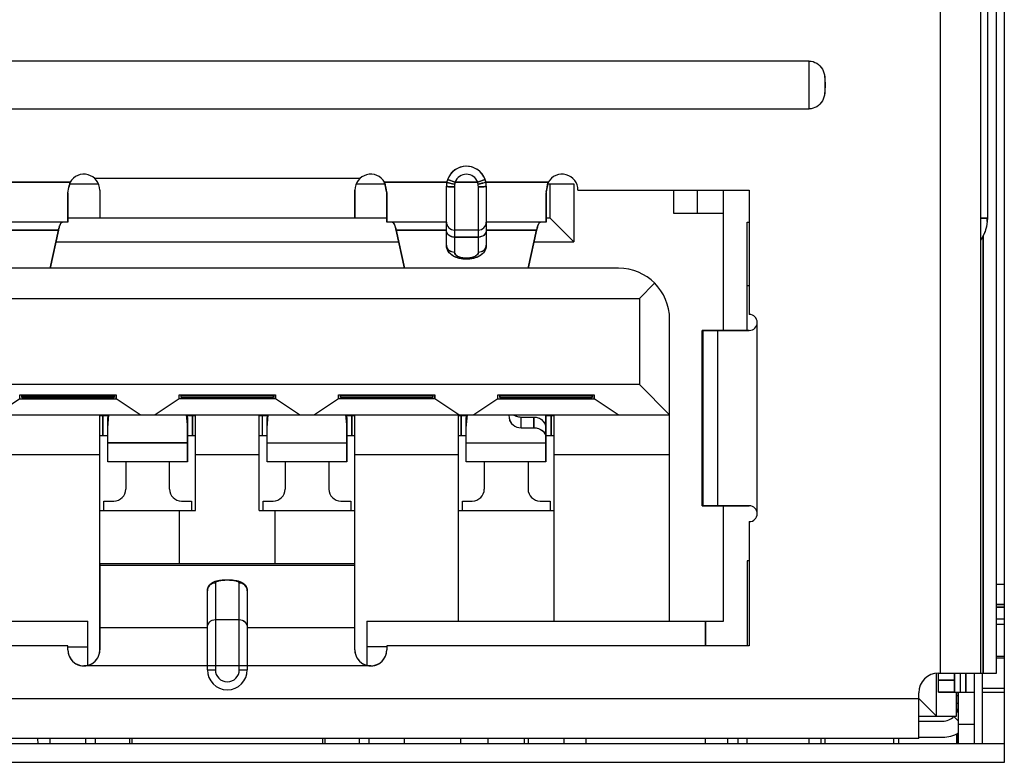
# Model space of a CAD drawing. Header units: millimetres. Extents: x 0 to 1750, y -1720 to 477.
# Tile 286 of 317: x 640.66 to 653.02, y -69.49 to -60.17. Entities that reach past the tile are written whole.
import ezdxf

# ---------------------------------------------------------------- set-up
doc = ezdxf.new("R2010")
doc.units = ezdxf.units.MM
doc.header["$LTSCALE"] = 92.51
for name, color, linetype in [('101304314_14DXF_CONTINUOUS_LINE', 7, 'CONTINUOUS'), ('101304314_DXF_CONTINUOUS_LINE', 7, 'CONTINUOUS'), ('101304998_DXF_CONTINUOUS_LINE', 7, 'CONTINUOUS'), ('_101304998_1DXF_CONTINUOUS_LINE', 7, 'CONTINUOUS'), ('DE-11-072043DXF_CONTINUOUS_LINE', 7, 'CONTINUOUS'), ('DE-13-001875DXF_CONTINUOUS_LINE', 7, 'CONTINUOUS'), ('DE-19-009523DXF_CONTINUOUS_LINE', 7, 'CONTINUOUS'), ('DFN_10P_20_9DXF_CONTINUOUS_LINE', 7, 'CONTINUOUS'), ('L_CMNF_1P25XDXF_CONTINUOUS_LINE', 7, 'CONTINUOUS'), ('MANIFOLD_SOLDXF_CONTINUOUS_LINE', 7, 'CONTINUOUS'), ('RES0402_M_1_DXF_CONTINUOUS_LINE', 7, 'CONTINUOUS'), ('SC_88_M_1_1_DXF_CONTINUOUS_LINE', 7, 'CONTINUOUS'), ('SOT_23_132_MDXF_CONTINUOUS_LINE', 7, 'CONTINUOUS'), ('XTAL_4P_3P2XDXF_CONTINUOUS_LINE', 7, 'CONTINUOUS')]:
    doc.layers.add(name, color=color, linetype=linetype)

msp = doc.modelspace()

# ---------------------------------------------------------------- linework, layer by layer
at = {"layer": '101304314_14DXF_CONTINUOUS_LINE'}
for p, q in [((652.916, -67.505), (653.016, -67.505)), ((653.016, -67.537), (652.916, -67.537)), ((652.916, -67.685), (653.016, -67.685)), ((653.016, -67.755), (652.916, -67.755)), ((652.916, -68.155), (653.016, -68.155)), ((653.016, -68.177), (652.916, -68.177))]:
    msp.add_line(p, q, dxfattribs=at)
at = {"layer": '101304314_DXF_CONTINUOUS_LINE'}
for p, q in [((653.016, -67.505), (652.916, -67.505)), ((652.916, -67.537), (653.016, -67.537)), ((652.916, -67.685), (653.016, -67.685)), ((653.016, -67.755), (652.916, -67.755)), ((652.916, -68.155), (653.016, -68.155)), ((653.016, -68.177), (652.916, -68.177))]:
    msp.add_line(p, q, dxfattribs=at)
at = {"layer": '101304998_DXF_CONTINUOUS_LINE'}
for p, q in [((652.216, -68.365), (652.216, -39.129)), ((652.716, -39.165), (652.716, -68.365)), ((652.916, -68.365), (652.916, -39.165)), ((652.803, -59.655), (652.803, -62.655)), ((650.566, -60.685), (635.966, -60.685)), ((650.566, -61.285), (650.566, -60.685)), ((635.966, -61.285), (650.566, -61.285)), ((640.511, -62.205), (641.292, -62.205)), ((641.292, -62.225), (641.649, -62.225)), ((641.598, -62.155), (644.933, -62.155)), ((644.883, -62.225), (645.239, -62.225)), ((645.239, -62.205), (646.021, -62.205)), ((645.24, -62.213), (645.239, -62.205)), ((646.016, -62.996), (646.016, -62.255)), ((646.124, -62.205), (646.03, -62.172)), ((646.116, -62.265), (646.116, -63.082)), ((646.124, -62.205), (646.407, -62.205)), ((646.501, -62.172), (646.407, -62.205)), ((646.416, -63.082), (646.416, -62.265)), ((646.511, -62.205), (647.292, -62.205)), ((646.516, -62.255), (646.516, -62.705)), ((647.292, -62.225), (647.616, -62.225)), ((647.316, -62.655), (647.316, -62.225)), ((647.616, -62.225), (647.616, -62.955)), ((641.266, -62.337), (641.266, -62.705)), ((641.666, -62.305), (641.666, -62.655)), ((644.866, -62.305), (644.866, -62.655)), ((645.266, -62.705), (645.266, -62.337)), ((647.268, -62.326), (647.266, -62.337)), ((647.266, -62.337), (647.266, -62.705)), ((647.666, -62.305), (649.816, -62.305)), ((648.866, -62.305), (648.866, -62.595)), ((649.166, -62.595), (649.166, -62.305)), ((649.491, -64.065), (649.491, -62.305)), ((649.816, -62.305), (649.816, -63.865)), ((648.866, -62.595), (649.491, -62.595)), ((641.266, -62.705), (640.516, -62.705)), ((641.17, -62.736), (641.173, -62.728)), ((641.666, -62.655), (641.266, -62.655)), ((644.866, -62.655), (641.666, -62.655)), ((645.266, -62.655), (644.866, -62.655)), ((646.016, -62.705), (645.266, -62.705)), ((645.358, -62.728), (645.362, -62.736)), ((647.266, -62.705), (646.516, -62.705)), ((646.516, -62.71), (646.516, -62.996)), ((647.17, -62.736), (647.173, -62.728)), ((647.316, -62.655), (647.266, -62.655)), ((647.616, -62.955), (647.316, -62.655)), ((649.791, -64.065), (649.791, -62.705)), ((649.791, -62.705), (649.816, -62.705)), ((652.716, -62.655), (652.803, -62.655)), ((640.516, -62.809), (641.146, -62.809)), ((641.043, -63.285), (641.146, -62.809)), ((645.385, -62.809), (645.488, -63.285)), ((645.385, -62.809), (646.016, -62.809)), ((646.416, -62.805), (646.116, -62.805)), ((646.516, -62.809), (647.146, -62.809)), ((647.043, -63.285), (647.146, -62.809)), ((652.749, -68.365), (652.749, -62.879)), ((641.114, -62.955), (645.417, -62.955)), ((646.116, -62.895), (646.416, -62.895)), ((647.114, -62.955), (647.616, -62.955)), ((648.176, -63.285), (638.356, -63.285)), ((648.436, -63.665), (648.628, -63.473)), ((649.816, -63.505), (649.791, -63.505)), ((638.096, -63.665), (648.436, -63.665)), ((648.436, -63.665), (648.436, -64.745)), ((648.816, -67.715), (648.816, -63.925)), ((649.911, -63.996), (649.911, -66.334)), ((649.224, -66.265), (649.224, -64.065)), ((649.224, -64.065), (649.816, -64.065)), ((649.234, -64.065), (649.234, -66.265)), ((649.42, -66.265), (649.42, -64.065)), ((648.436, -64.745), (638.096, -64.745)), ((648.436, -64.745), (648.816, -65.125)), ((640.661, -64.925), (640.661, -64.875)), ((640.661, -64.875), (641.871, -64.875)), ((640.661, -64.925), (641.871, -64.925)), ((640.686, -64.905), (640.686, -64.875)), ((640.686, -64.905), (641.846, -64.905)), ((641.839, -64.889), (640.693, -64.889)), ((641.846, -64.875), (641.846, -64.905)), ((641.871, -64.925), (641.871, -64.875)), ((642.171, -65.125), (641.871, -64.925)), ((642.661, -64.925), (642.361, -65.125)), ((642.661, -64.925), (642.661, -64.875)), ((642.661, -64.875), (643.871, -64.875)), ((643.871, -64.925), (642.661, -64.925)), ((642.686, -64.905), (642.686, -64.875)), ((642.686, -64.905), (643.846, -64.905)), ((643.839, -64.889), (642.693, -64.889)), ((643.846, -64.875), (643.846, -64.905)), ((643.871, -64.925), (643.871, -64.875)), ((644.171, -65.125), (643.871, -64.925)), ((644.661, -64.925), (644.361, -65.125)), ((644.661, -64.925), (644.661, -64.875)), ((644.661, -64.875), (645.871, -64.875)), ((645.871, -64.925), (644.661, -64.925)), ((644.686, -64.905), (644.686, -64.875)), ((644.686, -64.905), (645.846, -64.905)), ((645.839, -64.889), (644.693, -64.889)), ((645.846, -64.875), (645.846, -64.905)), ((645.871, -64.925), (645.871, -64.875)), ((646.171, -65.125), (645.871, -64.925)), ((646.661, -64.925), (646.361, -65.125)), ((646.661, -64.925), (646.661, -64.875)), ((646.661, -64.875), (647.871, -64.875)), ((646.661, -64.925), (647.871, -64.925)), ((646.686, -64.905), (646.686, -64.875)), ((646.686, -64.905), (647.846, -64.905)), ((647.839, -64.889), (646.693, -64.889)), ((647.846, -64.875), (647.846, -64.905)), ((647.871, -64.925), (647.871, -64.875)), ((648.171, -65.125), (647.871, -64.925)), ((637.716, -65.125), (648.816, -65.125)), ((641.666, -66.989), (641.666, -65.125)), ((641.702, -65.135), (641.666, -65.135)), ((641.702, -65.135), (641.702, -65.385)), ((641.764, -65.135), (641.702, -65.135)), ((641.768, -65.125), (641.765, -65.159)), ((641.765, -65.289), (641.78, -65.125)), ((641.765, -65.715), (641.765, -65.159)), ((642.75, -65.125), (642.765, -65.289)), ((642.765, -65.159), (642.762, -65.125)), ((642.828, -65.135), (642.765, -65.135)), ((642.765, -65.159), (642.765, -65.715)), ((642.828, -65.385), (642.828, -65.135)), ((642.866, -65.135), (642.828, -65.135)), ((642.866, -66.325), (642.866, -65.125)), ((643.666, -66.325), (643.666, -65.125)), ((643.702, -65.135), (643.666, -65.135)), ((643.702, -65.135), (643.702, -65.385)), ((643.764, -65.135), (643.702, -65.135)), ((643.768, -65.125), (643.765, -65.159)), ((643.765, -65.289), (643.78, -65.125)), ((643.765, -65.715), (643.765, -65.159)), ((644.75, -65.125), (644.765, -65.289)), ((644.765, -65.159), (644.762, -65.125)), ((644.828, -65.135), (644.765, -65.135)), ((644.765, -65.159), (644.765, -65.715)), ((644.828, -65.385), (644.828, -65.135)), ((644.866, -65.135), (644.828, -65.135)), ((644.866, -66.989), (644.866, -65.125)), ((646.166, -67.715), (646.166, -65.125)), ((646.201, -65.135), (646.171, -65.135)), ((646.201, -65.135), (646.201, -65.385)), ((646.264, -65.135), (646.201, -65.135)), ((646.267, -65.125), (646.264, -65.156)), ((646.264, -65.286), (646.279, -65.125)), ((646.264, -65.715), (646.264, -65.156)), ((646.8, -65.125), (646.804, -65.167)), ((646.953, -65.286), (646.953, -65.156)), ((647.114, -65.156), (646.953, -65.156)), ((647.114, -65.286), (647.114, -65.156)), ((647.264, -65.123), (647.264, -65.715)), ((647.328, -65.135), (647.265, -65.135)), ((647.328, -65.385), (647.328, -65.135)), ((647.366, -65.135), (647.328, -65.135)), ((647.366, -67.715), (647.366, -65.125)), ((646.953, -65.286), (647.114, -65.286)), ((641.666, -65.385), (641.765, -65.385)), ((641.765, -65.474), (642.765, -65.474)), ((642.766, -65.385), (642.866, -65.385)), ((643.666, -65.385), (643.765, -65.385)), ((643.765, -65.474), (644.765, -65.474)), ((644.766, -65.385), (644.866, -65.385)), ((646.166, -65.385), (646.264, -65.385)), ((646.264, -65.474), (647.264, -65.474)), ((647.265, -65.385), (647.366, -65.385)), ((641.666, -65.625), (640.366, -65.625)), ((642.765, -65.715), (641.765, -65.715)), ((641.991, -65.715), (641.991, -66.056)), ((642.541, -66.056), (642.541, -65.715)), ((643.666, -65.625), (642.866, -65.625)), ((644.765, -65.715), (643.765, -65.715)), ((643.991, -65.715), (643.991, -66.056)), ((644.541, -65.715), (644.541, -66.056)), ((646.166, -65.625), (644.866, -65.625)), ((647.264, -65.715), (646.264, -65.715)), ((646.49, -65.715), (646.49, -66.056)), ((647.04, -65.715), (647.04, -66.056)), ((648.816, -65.625), (647.366, -65.625)), ((641.716, -66.325), (641.716, -66.206)), ((641.716, -66.206), (641.841, -66.206)), ((642.691, -66.206), (642.816, -66.206)), ((642.816, -66.206), (642.816, -66.325)), ((643.716, -66.325), (643.716, -66.206)), ((643.716, -66.206), (643.841, -66.206)), ((644.691, -66.206), (644.816, -66.206)), ((644.816, -66.206), (644.816, -66.325)), ((646.215, -66.325), (646.215, -66.206)), ((646.215, -66.206), (646.34, -66.206)), ((647.19, -66.206), (647.315, -66.206)), ((647.315, -66.206), (647.315, -66.325)), ((641.666, -66.325), (642.866, -66.325)), ((642.666, -66.989), (642.666, -66.325)), ((643.666, -66.325), (644.866, -66.325)), ((643.866, -66.989), (643.866, -66.325)), ((646.166, -66.325), (647.366, -66.325)), ((649.816, -66.265), (649.224, -66.265)), ((649.491, -67.715), (649.491, -66.265)), ((649.816, -66.465), (649.816, -68.025)), ((649.791, -66.955), (649.791, -68.025)), ((649.816, -66.955), (649.791, -66.955)), ((641.666, -68.075), (641.666, -66.989)), ((641.666, -66.989), (644.866, -66.989)), ((644.866, -67.015), (641.666, -67.015)), ((644.866, -68.075), (644.866, -66.989)), ((643.016, -68.325), (643.016, -67.332)), ((643.116, -67.235), (643.116, -68.325)), ((643.416, -68.325), (643.416, -67.235)), ((643.516, -67.332), (643.516, -68.325)), ((643.116, -67.695), (643.416, -67.695)), ((637.041, -67.715), (641.516, -67.715)), ((641.516, -68.269), (641.516, -67.715)), ((641.666, -67.792), (643.016, -67.792)), ((643.516, -67.792), (644.866, -67.792)), ((645.016, -67.715), (645.016, -68.269)), ((645.016, -67.715), (649.491, -67.715)), ((649.266, -67.715), (649.266, -68.025)), ((641.266, -68.025), (636.716, -68.025)), ((641.266, -68.075), (641.266, -68.025)), ((641.266, -68.035), (641.516, -68.035)), ((645.266, -68.035), (645.016, -68.035)), ((645.266, -68.025), (645.266, -68.075)), ((649.816, -68.025), (645.266, -68.025)), ((645.066, -68.275), (641.466, -68.275)), ((643.016, -68.325), (643.116, -68.325)), ((643.416, -68.325), (643.516, -68.325)), ((652.166, -68.905), (652.166, -68.365)), ((652.191, -68.605), (652.191, -68.365)), ((652.191, -68.365), (652.716, -68.365)), ((652.391, -68.605), (652.391, -68.365)), ((652.467, -68.605), (652.467, -68.365)), ((652.534, -68.605), (652.534, -68.365)), ((652.641, -69.255), (652.641, -68.365)), ((652.741, -69.255), (652.741, -68.365)), ((652.749, -68.365), (652.916, -68.365)), ((652.191, -68.455), (652.391, -68.455)), ((634.591, -68.685), (651.941, -68.685)), ((651.941, -69.185), (651.941, -68.615)), ((651.943, -68.683), (652.166, -68.905)), ((652.391, -68.605), (652.191, -68.605)), ((652.392, -68.605), (652.641, -68.605)), ((652.416, -68.905), (652.416, -68.605)), ((652.441, -69.255), (652.441, -68.605)), ((651.941, -68.905), (652.416, -68.905)), ((652.441, -68.969), (652.382, -68.911)), ((651.941, -68.969), (652.24, -68.969)), ((652.441, -69.005), (652.641, -69.005)), ((651.941, -69.185), (634.591, -69.185)), ((641.041, -69.255), (641.041, -69.185)), ((641.491, -69.255), (641.491, -69.185)), ((641.611, -69.255), (641.611, -69.185)), ((642.041, -69.255), (642.041, -69.185)), ((642.066, -69.185), (642.066, -69.255)), ((644.466, -69.255), (644.466, -69.185)), ((644.491, -69.185), (644.491, -69.255)), ((644.921, -69.185), (644.921, -69.255)), ((645.041, -69.185), (645.041, -69.255)), ((645.491, -69.255), (645.491, -69.185)), ((646.191, -69.185), (646.191, -69.255)), ((646.54, -69.255), (646.54, -69.185)), ((646.99, -69.185), (646.99, -69.255)), ((647.041, -69.185), (647.041, -69.255)), ((647.491, -69.255), (647.491, -69.185)), ((647.766, -69.185), (647.766, -69.255)), ((649.266, -69.255), (649.266, -69.185)), ((649.791, -69.255), (649.791, -69.185)), ((650.566, -69.255), (650.566, -69.185)), ((650.716, -69.255), (650.716, -69.185)), ((651.691, -69.255), (651.691, -69.185)), ((651.941, -69.169), (652.24, -69.169)), ((652.416, -69.129), (652.416, -69.255))]:
    msp.add_line(p, q, dxfattribs=at)
for centre, radius, start, end in [((646.266, -62.255), 0.25, 19.4712, 160.5288), ((641.466, -62.305), 0.2, 0, 150), ((645.066, -62.305), 0.2, 30, 180), ((646.266, -62.255), 0.15, 19.4712, 160.5288), ((647.466, -62.305), 0.2, 0, 150), ((623.821, -58.723), 17.815, 348.2943, 348.5811), ((619.424, -57.834), 22.301, 348.579, 348.6953), ((663.585, -58.543), 18.708, 191.3133, 191.7), ((646.266, -62.255), 0.25, 168.4631, 179.9998), ((646.266, -62.255), 0.251, 166.7217, 168.4638), ((646.265, -62.255), 0.25, 164.9487, 166.7215), ((646.265, -62.255), 0.249, 163.1815, 164.9484), ((646.266, -62.255), 0.25, 160.5276, 163.18), ((646.395, -60.788), 1.467, 256.7138, 257.1393), ((646.556, -60.073), 2.2, 257.1789, 258.5215), ((646.33, -62.265), 0.215, 170.3672, 180.0112), ((646.325, -62.264), 0.209, 163.6074, 170.3563), ((646.206, -62.264), 0.209, 9.6437, 16.3926), ((645.975, -60.073), 2.2, 281.4785, 282.8211), ((646.201, -62.265), 0.215, 359.9888, 9.6328), ((646.136, -60.788), 1.467, 282.8607, 283.2862), ((646.265, -62.255), 0.251, 17.7234, 19.472), ((646.266, -62.255), 0.25, 14.8824, 17.723), ((646.265, -62.255), 0.25, 11.5353, 14.8793), ((646.265, -62.255), 0.25, 1.5618, 11.5273), ((646.266, -62.255), 0.25, 0, 1.5526), ((627.94, -58.339), 19.734, 348.3424, 348.7015), ((641.347, -62.816), 0.195, 155.6891, 156.7878), ((641.277, -62.782), 0.117, 150.8794, 152.436), ((641.206, -62.733), 0.0304, 130.3935, 134.2307), ((641.198, -62.722), 0.0167, 112.7742, 118.5148), ((645.333, -62.722), 0.0167, 61.4852, 67.2258), ((645.325, -62.733), 0.0304, 45.7693, 49.6065), ((645.254, -62.782), 0.117, 27.564, 29.1206), ((645.184, -62.816), 0.195, 23.2122, 24.3109), ((646.116, -62.705), 0.1, 180, 270), ((646.416, -62.705), 0.1, 270, 0), ((647.347, -62.816), 0.195, 155.6891, 156.7878), ((647.277, -62.782), 0.117, 150.8794, 152.436), ((647.206, -62.733), 0.0304, 130.3935, 134.2307), ((647.198, -62.722), 0.0167, 112.7742, 118.5148), ((652.316, -62.655), 0.487, 354.8289, 359.9904), ((641.961, -63.013), 0.84, 164.5685, 165.931), ((641.819, -62.974), 0.693, 164.0775, 164.5389), ((641.715, -62.945), 0.585, 162.8041, 164.1004), ((641.625, -62.917), 0.491, 162.1958, 162.7826), ((644.906, -62.917), 0.491, 17.2174, 17.8042), ((644.816, -62.945), 0.585, 15.8996, 17.1959), ((644.713, -62.974), 0.693, 15.4611, 15.9225), ((644.57, -63.013), 0.84, 14.069, 15.4315), ((647.961, -63.013), 0.84, 164.5685, 165.931), ((647.819, -62.974), 0.693, 164.0775, 164.5389), ((647.715, -62.945), 0.585, 162.8041, 164.1004), ((647.625, -62.917), 0.491, 162.1958, 162.7826), ((646.155, -62.996), 0.139, 180.0096, 188.1082), ((646.376, -62.996), 0.14, 351.5973, 359.9947), ((648.176, -63.925), 0.64, 0, 90), ((649.816, -63.965), 0.1, 270, 90), ((641.841, -66.056), 0.15, 270, 360), ((642.691, -66.056), 0.15, 180, 270), ((643.841, -66.056), 0.15, 270, 360), ((644.691, -66.056), 0.15, 180, 270), ((646.34, -66.056), 0.15, 270, 360), ((647.19, -66.056), 0.15, 180, 270), ((649.816, -66.365), 0.1, 270, 90), ((643.126, -67.332), 0.11, 170.4518, 179.9826), ((643.109, -67.332), 0.0933, 170.9334, 179.9645), ((643.405, -67.332), 0.11, 0.0175, 8.9695), ((641.466, -68.075), 0.2, 180, 0), ((645.066, -68.075), 0.2, 180, 0), ((643.266, -68.325), 0.25, 180, 0), ((643.266, -68.325), 0.15, 180, 0), ((652.191, -68.615), 0.25, 90, 180), ((652.241, -68.769), 0.2, 331.1131, 350.0062), ((652.241, -68.769), 0.2, 270, 314.9999), ((652.241, -68.769), 0.4, 270, 300.0001)]:
    msp.add_arc(centre, radius, start, end, dxfattribs=at)
for points, knots in [([(650.566, -60.685), (650.599, -60.685), (650.668, -60.705), (650.765, -60.809), (650.766, -60.985), (650.765, -61.161), (650.668, -61.266), (650.599, -61.285), (650.566, -61.285)], [0, 0, 0, 0, 0.125334, 0.250713, 0.500019, 0.749308, 0.874679, 1, 1, 1, 1]), ([(646.016, -62.255), (646.016, -62.257), (646.019, -62.258), (646.022, -62.259), (646.023, -62.259)], [0, 0, 0, 0, 0.588688, 1, 1, 1, 1]), ([(646.021, -62.205), (646.021, -62.206), (646.025, -62.207), (646.031, -62.209), (646.043, -62.212), (646.052, -62.215), (646.058, -62.216)], [0, 0, 0, 0, 0.062858, 0.249165, 0.567001, 1, 1, 1, 1]), ([(646.023, -62.259), (646.035, -62.262), (646.067, -62.264), (646.097, -62.265), (646.116, -62.265)], [0, 0, 0, 0, 0.41525, 1, 1, 1, 1]), ([(646.416, -62.265), (646.428, -62.265), (646.451, -62.265), (646.484, -62.263), (646.501, -62.26), (646.516, -62.258), (646.516, -62.255)], [0, 0, 0, 0, 0.363643, 0.699215, 0.921698, 1, 1, 1, 1]), ([(646.51, -62.206), (646.509, -62.207), (646.497, -62.21), (646.484, -62.213), (646.474, -62.216)], [0, 0, 0, 0, 0.109738, 1, 1, 1, 1]), ([(646.511, -62.205), (646.511, -62.205), (646.51, -62.206), (646.51, -62.206), (646.51, -62.206)], [0, 0, 0, 0, 0.326833, 1, 1, 1, 1]), ([(641.186, -62.71), (641.187, -62.709), (641.188, -62.708), (641.19, -62.707), (641.19, -62.707)], [0, 0, 0, 0, 0.518004, 1, 1, 1, 1]), ([(645.341, -62.707), (645.342, -62.707), (645.343, -62.708), (645.344, -62.709), (645.345, -62.71)], [0, 0, 0, 0, 0.481996, 1, 1, 1, 1]), ([(647.186, -62.71), (647.187, -62.709), (647.188, -62.708), (647.19, -62.707), (647.19, -62.707)], [0, 0, 0, 0, 0.518004, 1, 1, 1, 1]), ([(646.116, -62.895), (646.091, -62.895), (646.041, -62.88), (646.016, -62.832), (646.016, -62.809)], [0, 0, 0, 0, 0.526206, 1, 1, 1, 1]), ([(646.495, -62.861), (646.481, -62.878), (646.452, -62.892), (646.423, -62.895), (646.416, -62.895)], [0, 0, 0, 0, 0.739857, 1, 1, 1, 1]), ([(646.016, -62.996), (646.016, -63.019), (646.041, -63.067), (646.091, -63.082), (646.116, -63.082)], [0, 0, 0, 0, 0.473794, 1, 1, 1, 1]), ([(646.416, -63.082), (646.441, -63.082), (646.491, -63.067), (646.516, -63.019), (646.516, -62.996)], [0, 0, 0, 0, 0.526206, 1, 1, 1, 1]), ([(646.514, -63.017), (646.51, -63.042), (646.488, -63.09), (646.426, -63.14), (646.349, -63.167), (646.265, -63.175), (646.182, -63.166), (646.105, -63.139), (646.043, -63.09), (646.021, -63.041), (646.017, -63.016)], [0, 0, 0, 0, 0.119715, 0.24002, 0.366322, 0.500166, 0.633959, 0.760145, 0.880158, 1, 1, 1, 1]), ([(646.116, -63.082), (646.116, -63.106), (646.154, -63.139), (646.21, -63.155), (646.266, -63.161), (646.322, -63.155), (646.377, -63.139), (646.415, -63.106), (646.416, -63.082)], [0, 0, 0, 0, 0.194547, 0.338438, 0.5, 0.661562, 0.805453, 1, 1, 1, 1]), ([(640.693, -64.889), (640.691, -64.889), (640.689, -64.889), (640.686, -64.889), (640.686, -64.889)], [0, 0, 0, 0, 0.746644, 1, 1, 1, 1]), ([(641.846, -64.889), (641.846, -64.889), (641.842, -64.889), (641.84, -64.889), (641.839, -64.889)], [0, 0, 0, 0, 0.253354, 1, 1, 1, 1]), ([(642.693, -64.889), (642.691, -64.889), (642.689, -64.889), (642.686, -64.889), (642.686, -64.889)], [0, 0, 0, 0, 0.746644, 1, 1, 1, 1]), ([(643.846, -64.889), (643.846, -64.889), (643.842, -64.889), (643.84, -64.889), (643.839, -64.889)], [0, 0, 0, 0, 0.253354, 1, 1, 1, 1]), ([(644.693, -64.889), (644.691, -64.889), (644.689, -64.889), (644.686, -64.889), (644.686, -64.889)], [0, 0, 0, 0, 0.746644, 1, 1, 1, 1]), ([(645.846, -64.889), (645.846, -64.889), (645.842, -64.889), (645.84, -64.889), (645.839, -64.889)], [0, 0, 0, 0, 0.253354, 1, 1, 1, 1]), ([(646.693, -64.889), (646.691, -64.889), (646.689, -64.889), (646.686, -64.889), (646.686, -64.889)], [0, 0, 0, 0, 0.746644, 1, 1, 1, 1]), ([(647.846, -64.889), (647.846, -64.889), (647.842, -64.889), (647.84, -64.889), (647.839, -64.889)], [0, 0, 0, 0, 0.253354, 1, 1, 1, 1]), ([(646.804, -65.167), (646.807, -65.2), (646.846, -65.265), (646.917, -65.286), (646.953, -65.286)], [0, 0, 0, 0, 0.473857, 1, 1, 1, 1]), ([(647.253, -65.235), (647.241, -65.211), (647.214, -65.184), (647.181, -65.169), (647.172, -65.166)], [0, 0, 0, 0, 0.736697, 1, 1, 1, 1]), ([(647.114, -65.286), (647.152, -65.286), (647.227, -65.308), (647.264, -65.381), (647.264, -65.414)], [0, 0, 0, 0, 0.527532, 1, 1, 1, 1]), ([(643.017, -67.314), (643.021, -67.289), (643.048, -67.244), (643.114, -67.21), (643.187, -67.197), (643.266, -67.192), (643.345, -67.197), (643.418, -67.211), (643.484, -67.244), (643.51, -67.29), (643.514, -67.315)], [0, 0, 0, 0, 0.126596, 0.241364, 0.36284, 0.500253, 0.637628, 0.75837, 0.872986, 1, 1, 1, 1]), ([(643.416, -67.235), (643.416, -67.229), (643.399, -67.215), (643.35, -67.202), (643.266, -67.194), (643.182, -67.202), (643.132, -67.215), (643.116, -67.229), (643.116, -67.235)], [0, 0, 0, 0, 0.058036, 0.166788, 0.5, 0.833211, 0.941964, 1, 1, 1, 1]), ([(643.116, -67.235), (643.093, -67.235), (643.045, -67.251), (643.02, -67.295), (643.017, -67.317)], [0, 0, 0, 0, 0.505319, 1, 1, 1, 1]), ([(643.516, -67.332), (643.516, -67.307), (643.493, -67.255), (643.441, -67.235), (643.416, -67.235)], [0, 0, 0, 0, 0.494037, 1, 1, 1, 1]), ([(643.016, -67.792), (643.016, -67.767), (643.038, -67.715), (643.09, -67.695), (643.116, -67.695)], [0, 0, 0, 0, 0.494037, 1, 1, 1, 1]), ([(643.416, -67.695), (643.441, -67.695), (643.493, -67.715), (643.516, -67.767), (643.516, -67.792)], [0, 0, 0, 0, 0.505963, 1, 1, 1, 1])]:
    msp.add_open_spline(points, degree=3, knots=knots, dxfattribs=at)
for points in [[(641.158, -62.767), (641.161, -62.757), (641.164, -62.748), (641.168, -62.739)], [(641.175, -62.725), (641.178, -62.72), (641.181, -62.715), (641.185, -62.711)], [(645.346, -62.711), (645.35, -62.715), (645.354, -62.72), (645.356, -62.725)], [(645.363, -62.739), (645.367, -62.748), (645.37, -62.757), (645.373, -62.767)], [(647.158, -62.767), (647.161, -62.757), (647.164, -62.748), (647.168, -62.739)], [(647.175, -62.725), (647.178, -62.72), (647.181, -62.715), (647.185, -62.711)], [(652.801, -62.699), (652.794, -62.782), (652.763, -62.866), (652.716, -62.934)], [(646.516, -62.809), (646.516, -62.828), (646.507, -62.847), (646.495, -62.861)], [(646.898, -65.147), (646.883, -65.142), (646.869, -65.135), (646.856, -65.125)], [(646.953, -65.156), (646.935, -65.156), (646.916, -65.153), (646.898, -65.147)], [(647.172, -65.166), (647.154, -65.16), (647.134, -65.156), (647.114, -65.156)], [(647.264, -65.285), (647.264, -65.268), (647.26, -65.25), (647.253, -65.235)]]:
    msp.add_open_spline(points, degree=3, dxfattribs=at)
at = {"layer": '_101304998_1DXF_CONTINUOUS_LINE'}
for p, q in [((652.803, -59.655), (652.803, -62.655)), ((641.288, -62.225), (641.649, -62.225)), ((644.883, -62.225), (645.243, -62.225)), ((647.288, -62.225), (647.616, -62.225)), ((647.316, -62.655), (647.316, -62.225)), ((647.616, -62.225), (647.616, -62.955)), ((648.866, -62.305), (648.866, -62.595)), ((649.166, -62.595), (649.166, -62.305)), ((649.491, -64.065), (649.491, -62.305)), ((648.866, -62.595), (649.491, -62.595)), ((641.666, -62.655), (641.266, -62.655)), ((645.266, -62.655), (644.866, -62.655)), ((647.316, -62.655), (647.266, -62.655)), ((647.616, -62.955), (647.316, -62.655)), ((652.803, -62.655), (652.716, -62.655)), ((641.114, -62.955), (645.417, -62.955)), ((647.114, -62.955), (647.616, -62.955)), ((648.176, -63.285), (638.356, -63.285)), ((648.436, -63.665), (648.628, -63.473)), ((638.096, -63.665), (648.436, -63.665)), ((648.436, -63.665), (648.436, -64.745)), ((648.816, -67.715), (648.816, -63.925)), ((648.436, -64.745), (638.096, -64.745)), ((648.436, -64.745), (648.816, -65.125)), ((640.661, -64.925), (640.361, -65.125)), ((640.661, -64.925), (640.661, -64.875)), ((640.661, -64.875), (641.871, -64.875)), ((640.661, -64.925), (641.871, -64.925)), ((640.686, -64.905), (640.686, -64.875)), ((641.846, -64.905), (640.686, -64.905)), ((641.846, -64.905), (640.686, -64.905)), ((641.839, -64.889), (640.693, -64.889)), ((641.846, -64.905), (641.846, -64.875)), ((641.871, -64.875), (641.871, -64.925)), ((642.171, -65.125), (641.871, -64.925)), ((642.661, -64.925), (642.361, -65.125)), ((642.661, -64.925), (642.661, -64.875)), ((642.661, -64.875), (643.871, -64.875)), ((643.871, -64.925), (642.661, -64.925)), ((642.686, -64.905), (642.686, -64.875)), ((642.686, -64.905), (643.846, -64.905)), ((643.839, -64.889), (642.693, -64.889)), ((643.846, -64.905), (643.846, -64.875)), ((643.871, -64.875), (643.871, -64.925)), ((644.171, -65.125), (643.871, -64.925)), ((644.661, -64.925), (644.361, -65.125)), ((644.661, -64.925), (644.661, -64.875)), ((644.661, -64.875), (645.871, -64.875)), ((645.871, -64.925), (644.661, -64.925)), ((644.686, -64.905), (644.686, -64.875)), ((644.686, -64.905), (645.846, -64.905)), ((645.839, -64.889), (644.693, -64.889)), ((645.846, -64.905), (645.846, -64.875)), ((645.871, -64.875), (645.871, -64.925)), ((646.171, -65.125), (645.871, -64.925)), ((646.661, -64.925), (646.361, -65.125)), ((646.661, -64.925), (646.661, -64.875)), ((646.661, -64.875), (647.871, -64.875)), ((646.661, -64.925), (647.871, -64.925)), ((646.686, -64.905), (646.686, -64.875)), ((646.686, -64.905), (647.846, -64.905)), ((647.839, -64.889), (646.693, -64.889)), ((647.846, -64.905), (647.846, -64.875)), ((647.871, -64.875), (647.871, -64.925)), ((648.171, -65.125), (647.871, -64.925)), ((637.716, -65.125), (648.816, -65.125)), ((641.666, -66.989), (641.666, -65.125)), ((641.702, -65.135), (641.666, -65.135)), ((641.702, -65.385), (641.702, -65.135)), ((641.76, -65.135), (641.702, -65.135)), ((641.768, -65.125), (641.765, -65.159)), ((641.765, -65.289), (641.78, -65.125)), ((641.765, -65.715), (641.765, -65.159)), ((642.75, -65.125), (642.765, -65.289)), ((642.765, -65.159), (642.762, -65.125)), ((642.765, -65.715), (642.765, -65.159)), ((642.828, -65.135), (642.769, -65.135)), ((642.828, -65.135), (642.828, -65.385)), ((642.866, -65.135), (642.828, -65.135)), ((642.866, -66.325), (642.866, -65.125)), ((643.666, -66.325), (643.666, -65.125)), ((643.702, -65.135), (643.666, -65.135)), ((643.702, -65.135), (643.702, -65.385)), ((643.76, -65.135), (643.702, -65.135)), ((643.768, -65.125), (643.765, -65.159)), ((643.765, -65.289), (643.78, -65.125)), ((643.765, -65.715), (643.765, -65.159)), ((644.75, -65.125), (644.765, -65.289)), ((644.765, -65.159), (644.762, -65.125)), ((644.765, -65.715), (644.765, -65.159)), ((644.828, -65.135), (644.769, -65.135)), ((644.828, -65.135), (644.828, -65.385)), ((644.866, -65.135), (644.828, -65.135)), ((644.866, -66.989), (644.866, -65.125)), ((646.166, -67.715), (646.166, -65.125)), ((646.201, -65.135), (646.171, -65.135)), ((646.201, -65.385), (646.201, -65.135)), ((646.26, -65.135), (646.201, -65.135)), ((646.267, -65.125), (646.264, -65.156)), ((646.264, -65.286), (646.279, -65.125)), ((646.264, -65.715), (646.264, -65.156)), ((646.8, -65.125), (646.804, -65.167)), ((646.953, -65.286), (646.953, -65.156)), ((647.114, -65.156), (646.953, -65.156)), ((647.114, -65.156), (647.114, -65.286)), ((647.264, -65.715), (647.264, -65.125)), ((647.328, -65.135), (647.269, -65.135)), ((647.328, -65.135), (647.328, -65.385)), ((647.366, -65.135), (647.328, -65.135)), ((647.366, -67.715), (647.366, -65.125)), ((646.953, -65.286), (647.114, -65.286)), ((641.666, -65.385), (641.764, -65.385)), ((642.765, -65.474), (641.765, -65.474)), ((642.766, -65.385), (642.866, -65.385)), ((643.666, -65.385), (643.764, -65.385)), ((643.765, -65.474), (644.765, -65.474)), ((644.766, -65.385), (644.866, -65.385)), ((646.166, -65.385), (646.264, -65.385)), ((646.264, -65.474), (647.264, -65.474)), ((647.265, -65.385), (647.366, -65.385)), ((641.666, -65.625), (640.366, -65.625)), ((642.765, -65.715), (641.765, -65.715)), ((641.991, -65.715), (641.991, -66.056)), ((642.541, -66.056), (642.541, -65.715)), ((643.666, -65.625), (642.866, -65.625)), ((644.765, -65.715), (643.765, -65.715)), ((643.991, -65.715), (643.991, -66.056)), ((644.541, -65.715), (644.541, -66.056)), ((646.166, -65.625), (644.866, -65.625)), ((647.264, -65.715), (646.264, -65.715)), ((646.49, -65.715), (646.49, -66.056)), ((647.04, -65.715), (647.04, -66.056)), ((648.816, -65.625), (647.366, -65.625)), ((641.716, -66.325), (641.716, -66.206)), ((641.716, -66.206), (641.841, -66.206)), ((642.691, -66.206), (642.816, -66.206)), ((642.816, -66.206), (642.816, -66.325)), ((643.716, -66.325), (643.716, -66.206)), ((643.716, -66.206), (643.841, -66.206)), ((644.691, -66.206), (644.816, -66.206)), ((644.816, -66.206), (644.816, -66.325)), ((646.215, -66.325), (646.215, -66.206)), ((646.215, -66.206), (646.34, -66.206)), ((647.19, -66.206), (647.315, -66.206)), ((647.315, -66.206), (647.315, -66.325)), ((641.666, -66.325), (642.866, -66.325)), ((642.666, -66.989), (642.666, -66.325)), ((643.666, -66.325), (644.866, -66.325)), ((643.866, -66.989), (643.866, -66.325)), ((646.166, -66.325), (647.366, -66.325)), ((649.491, -67.715), (649.491, -66.265)), ((637.041, -67.715), (641.516, -67.715)), ((641.516, -68.269), (641.516, -67.715)), ((645.016, -67.715), (645.016, -68.269)), ((645.016, -67.715), (649.491, -67.715)), ((649.266, -68.025), (649.266, -67.715)), ((641.266, -68.035), (641.516, -68.035)), ((645.266, -68.035), (645.016, -68.035)), ((652.191, -68.605), (652.191, -68.365)), ((652.391, -68.365), (652.391, -68.605)), ((652.467, -68.605), (652.467, -68.365)), ((652.534, -68.365), (652.534, -68.605)), ((652.641, -68.605), (652.641, -68.365)), ((652.741, -69.255), (652.741, -68.365)), ((652.391, -68.455), (652.191, -68.455)), ((652.191, -68.605), (652.641, -68.605)), ((652.441, -69.255), (652.441, -68.605)), ((652.641, -69.255), (652.641, -68.625)), ((652.441, -68.969), (652.382, -68.911)), ((651.941, -68.969), (652.241, -68.969)), ((652.441, -69.005), (652.641, -69.005)), ((641.041, -69.255), (641.041, -69.185)), ((641.491, -69.255), (641.491, -69.185)), ((642.041, -69.255), (642.041, -69.185)), ((642.066, -69.185), (642.066, -69.255)), ((644.466, -69.255), (644.466, -69.185)), ((644.491, -69.185), (644.491, -69.255)), ((645.041, -69.185), (645.041, -69.255)), ((645.491, -69.255), (645.491, -69.185)), ((646.54, -69.255), (646.54, -69.185)), ((646.99, -69.185), (646.99, -69.255)), ((647.041, -69.185), (647.041, -69.255)), ((647.491, -69.255), (647.491, -69.185)), ((647.766, -69.185), (647.766, -69.255)), ((649.266, -69.255), (649.266, -69.185)), ((651.941, -69.169), (652.241, -69.169))]:
    msp.add_line(p, q, dxfattribs=at)
for centre, radius, start, end in [((648.176, -63.925), 0.64, 360, 90), ((641.841, -66.056), 0.15, 270, 0), ((642.691, -66.056), 0.15, 180, 270), ((643.841, -66.056), 0.15, 270, 0), ((644.691, -66.056), 0.15, 180, 270), ((646.34, -66.056), 0.15, 270, 360), ((647.19, -66.056), 0.15, 180, 270), ((652.241, -68.769), 0.2, 331.0904, 355.4951), ((652.241, -68.769), 0.2, 269.972, 314.9878), ((652.241, -68.769), 0.4, 269.986, 300.0006)]:
    msp.add_arc(centre, radius, start, end, dxfattribs=at)
for points, knots in [([(652.803, -62.655), (652.803, -62.705), (652.788, -62.804), (652.744, -62.894), (652.716, -62.935)], [0, 0, 0, 0, 0.500531, 1, 1, 1, 1]), ([(640.686, -64.889), (640.686, -64.889), (640.687, -64.889), (640.687, -64.889), (640.69, -64.889), (640.692, -64.889), (640.693, -64.889)], [0, 0, 0, 0, 0.061378, 0.248421, 0.561902, 1, 1, 1, 1]), ([(642.686, -64.889), (642.686, -64.889), (642.687, -64.889), (642.687, -64.889), (642.69, -64.889), (642.692, -64.889), (642.693, -64.889)], [0, 0, 0, 0, 0.061378, 0.248421, 0.561902, 1, 1, 1, 1]), ([(644.686, -64.889), (644.686, -64.889), (644.687, -64.889), (644.687, -64.889), (644.69, -64.889), (644.692, -64.889), (644.693, -64.889)], [0, 0, 0, 0, 0.061378, 0.248421, 0.561902, 1, 1, 1, 1]), ([(646.686, -64.889), (646.686, -64.889), (646.687, -64.889), (646.687, -64.889), (646.69, -64.889), (646.692, -64.889), (646.693, -64.889)], [0, 0, 0, 0, 0.061378, 0.248421, 0.561901, 1, 1, 1, 1]), ([(646.804, -65.167), (646.805, -65.184), (646.816, -65.216), (646.862, -65.269), (646.917, -65.286), (646.953, -65.286)], [0, 0, 0, 0, 0.233689, 0.47907, 1, 1, 1, 1]), ([(646.898, -65.147), (646.894, -65.146), (646.879, -65.14), (646.865, -65.132), (646.855, -65.125)], [0, 0, 0, 0, 0.254228, 1, 1, 1, 1]), ([(647.253, -65.235), (647.245, -65.219), (647.222, -65.19), (647.19, -65.173), (647.172, -65.166)], [0, 0, 0, 0, 0.485241, 1, 1, 1, 1]), ([(647.114, -65.286), (647.14, -65.286), (647.19, -65.297), (647.231, -65.33), (647.244, -65.35)], [0, 0, 0, 0, 0.515757, 1, 1, 1, 1]), ([(647.244, -65.35), (647.248, -65.355), (647.259, -65.374), (647.264, -65.397), (647.264, -65.414)], [0, 0, 0, 0, 0.25634, 1, 1, 1, 1]), ([(647.264, -65.285), (647.264, -65.272), (647.261, -65.255), (647.255, -65.239), (647.253, -65.235)], [0, 0, 0, 0, 0.746278, 1, 1, 1, 1])]:
    msp.add_open_spline(points, degree=3, knots=knots, dxfattribs=at)
for points in [[(646.953, -65.156), (646.935, -65.156), (646.916, -65.153), (646.898, -65.147)], [(647.172, -65.166), (647.154, -65.16), (647.134, -65.156), (647.114, -65.156)]]:
    msp.add_open_spline(points, degree=3, dxfattribs=at)
at = {"layer": 'DE-11-072043DXF_CONTINUOUS_LINE'}
for p, q in [((653.016, -69.485), (653.016, -38.135)), ((633.516, -69.485), (653.016, -69.485))]:
    msp.add_line(p, q, dxfattribs=at)
at = {"layer": 'DE-13-001875DXF_CONTINUOUS_LINE'}
for p, q in [((653.016, -67.255), (652.916, -67.255)), ((640.886, -69.185), (640.888, -69.255))]:
    msp.add_line(p, q, dxfattribs=at)
at = {"layer": 'DE-19-009523DXF_CONTINUOUS_LINE'}
msp.add_line((653.016, -69.255), (633.516, -69.255), dxfattribs=at)
msp.add_line((653.016, -69.255), (633.516, -69.255), dxfattribs=at)
at = {"layer": 'DFN_10P_20_9DXF_CONTINUOUS_LINE'}
for p, q in [((652.433, -68.605), (652.433, -68.825)), ((652.741, -68.605), (653.016, -68.605)), ((652.433, -69.12), (652.433, -69.255))]:
    msp.add_line(p, q, dxfattribs=at)
at = {"layer": 'L_CMNF_1P25XDXF_CONTINUOUS_LINE'}
for p, q in [((652.416, -68.646), (652.433, -68.646)), ((652.433, -68.747), (652.416, -68.747))]:
    msp.add_line(p, q, dxfattribs=at)
at = {"layer": 'MANIFOLD_SOLDXF_CONTINUOUS_LINE'}
for p, q in [((652.216, -68.365), (652.216, -39.129)), ((652.716, -39.165), (652.716, -68.365)), ((652.916, -68.365), (652.916, -39.165)), ((650.566, -60.685), (635.966, -60.685)), ((650.566, -61.285), (650.566, -60.685)), ((635.966, -61.285), (650.566, -61.285)), ((641.292, -62.205), (640.511, -62.205)), ((641.292, -62.205), (641.283, -62.25)), ((641.598, -62.155), (644.933, -62.155)), ((646.021, -62.205), (645.239, -62.205)), ((645.24, -62.213), (645.239, -62.205)), ((646.016, -62.249), (646.016, -62.255)), ((646.016, -62.705), (646.016, -62.255)), ((646.03, -62.172), (646.124, -62.205)), ((646.116, -62.265), (646.116, -63.082)), ((646.407, -62.205), (646.124, -62.205)), ((646.407, -62.205), (646.501, -62.172)), ((646.416, -63.082), (646.416, -62.265)), ((647.292, -62.205), (646.511, -62.205)), ((646.516, -62.255), (646.516, -62.25)), ((646.516, -62.255), (646.516, -62.705)), ((647.292, -62.205), (647.268, -62.326)), ((641.266, -62.705), (641.266, -62.337)), ((641.666, -62.305), (641.666, -62.655)), ((644.866, -62.655), (644.866, -62.305)), ((645.266, -62.337), (645.266, -62.705)), ((647.268, -62.326), (647.266, -62.337)), ((647.266, -62.705), (647.266, -62.337)), ((647.666, -62.305), (649.816, -62.305)), ((649.816, -62.305), (649.816, -63.865)), ((641.266, -62.705), (640.516, -62.705)), ((644.866, -62.655), (641.666, -62.655)), ((646.016, -62.705), (645.266, -62.705)), ((646.016, -62.996), (646.016, -62.706)), ((647.266, -62.705), (646.516, -62.705)), ((646.516, -62.706), (646.516, -62.996)), ((649.791, -64.065), (649.791, -62.705)), ((649.791, -62.705), (649.816, -62.705)), ((641.146, -62.809), (640.516, -62.809)), ((641.146, -62.809), (641.043, -63.285)), ((645.488, -63.285), (645.385, -62.809)), ((646.016, -62.809), (645.385, -62.809)), ((646.416, -62.805), (646.116, -62.805)), ((647.146, -62.809), (646.516, -62.809)), ((647.146, -62.809), (647.043, -63.285)), ((652.749, -62.879), (652.749, -68.365)), ((646.416, -62.895), (646.116, -62.895)), ((649.816, -63.505), (649.791, -63.505)), ((649.911, -63.996), (649.911, -66.334)), ((649.224, -66.265), (649.224, -64.065)), ((649.816, -64.065), (649.224, -64.065)), ((649.234, -64.065), (649.234, -66.265)), ((649.42, -66.265), (649.42, -64.065)), ((649.224, -66.265), (649.816, -66.265)), ((649.816, -66.465), (649.816, -68.025)), ((649.791, -66.955), (649.791, -68.025)), ((649.816, -66.955), (649.791, -66.955)), ((641.666, -66.989), (641.666, -68.075)), ((641.666, -66.989), (644.866, -66.989)), ((644.866, -67.015), (641.666, -67.015)), ((644.866, -68.075), (644.866, -66.989)), ((643.016, -68.325), (643.016, -67.332)), ((643.116, -67.235), (643.116, -68.325)), ((643.416, -68.325), (643.416, -67.235)), ((643.516, -67.332), (643.516, -68.325)), ((643.116, -67.695), (643.416, -67.695)), ((641.666, -67.792), (643.016, -67.792)), ((643.516, -67.792), (644.866, -67.792)), ((641.266, -68.025), (636.716, -68.025)), ((641.266, -68.075), (641.266, -68.025)), ((645.266, -68.025), (645.266, -68.075)), ((649.816, -68.025), (645.266, -68.025)), ((645.066, -68.275), (641.466, -68.275)), ((643.016, -68.325), (643.116, -68.325)), ((643.416, -68.325), (643.516, -68.325)), ((652.166, -68.905), (652.166, -68.367)), ((652.191, -68.365), (652.716, -68.365)), ((652.719, -68.365), (652.916, -68.365)), ((634.591, -68.685), (651.941, -68.685)), ((651.941, -69.185), (651.941, -68.615)), ((651.943, -68.683), (652.166, -68.905)), ((652.416, -68.905), (652.416, -68.605)), ((651.941, -68.905), (652.416, -68.905)), ((651.941, -69.185), (634.591, -69.185)), ((641.611, -69.255), (641.611, -69.185)), ((644.921, -69.185), (644.921, -69.255)), ((646.191, -69.185), (646.191, -69.255)), ((649.791, -69.255), (649.791, -69.185)), ((650.566, -69.255), (650.566, -69.185)), ((650.716, -69.255), (650.716, -69.185)), ((651.691, -69.255), (651.691, -69.185)), ((652.416, -69.129), (652.416, -69.255))]:
    msp.add_line(p, q, dxfattribs=at)
for centre, radius, start, end in [((646.266, -62.255), 0.25, 19.4712, 167.5843), ((641.466, -62.305), 0.2, 0, 150), ((645.066, -62.305), 0.2, 30, 180), ((646.266, -62.255), 0.15, 19.4712, 160.5288), ((647.466, -62.305), 0.2, 0, 150), ((623.248, -58.606), 18.4, 348.2993, 348.577), ((646.266, -62.255), 0.25, 168.4699, 177.4425), ((646.266, -62.255), 0.25, 177.4495, 178.6402), ((646.266, -62.255), 0.251, 167.5842, 168.4632), ((646.33, -62.265), 0.215, 170.3672, 180.0112), ((646.325, -62.264), 0.209, 163.6074, 170.3563), ((646.206, -62.264), 0.209, 9.6437, 16.3926), ((646.201, -62.265), 0.215, 359.9887, 9.6328), ((646.265, -62.256), 0.251, 18.5925, 19.4714), ((646.266, -62.255), 0.25, 13.6297, 18.5922), ((646.265, -62.255), 0.25, 11.536, 13.6263), ((646.266, -62.255), 0.25, 10.2469, 11.5369), ((646.265, -62.255), 0.25, 1.2422, 10.24), ((646.116, -62.705), 0.1, 180, 270), ((646.416, -62.705), 0.1, 270, 0), ((646.09, -62.996), 0.0744, 180.0153, 187.3491), ((646.441, -62.996), 0.0745, 352.2862, 359.983), ((649.816, -63.965), 0.1, 270, 90), ((649.816, -66.365), 0.1, 270, 90), ((643.109, -67.332), 0.0938, 170.3863, 179.9804), ((643.422, -67.332), 0.0938, 0.0179, 9.0859), ((641.466, -68.075), 0.2, 180, 0.0019), ((645.066, -68.075), 0.2, 179.9992, 0), ((643.266, -68.325), 0.25, 180, 0), ((643.266, -68.325), 0.15, 180, 0), ((652.191, -68.615), 0.25, 90, 180)]:
    msp.add_arc(centre, radius, start, end, dxfattribs=at)
for points, knots in [([(650.566, -60.685), (650.599, -60.685), (650.668, -60.705), (650.74, -60.782), (650.767, -60.883), (650.765, -60.985), (650.767, -61.087), (650.74, -61.188), (650.668, -61.266), (650.599, -61.285), (650.566, -61.285)], [0, 0, 0, 0, 0.124402, 0.249003, 0.37414, 0.5, 0.625859, 0.750997, 0.875598, 1, 1, 1, 1]), ([(645.266, -62.337), (645.263, -62.327), (645.255, -62.286), (645.247, -62.244), (645.24, -62.213)], [0, 0, 0, 0, 0.246301, 1, 1, 1, 1]), ([(646.116, -62.265), (646.103, -62.265), (646.08, -62.265), (646.052, -62.263), (646.033, -62.261), (646.024, -62.259), (646.018, -62.258), (646.016, -62.256), (646.016, -62.255)], [0, 0, 0, 0, 0.362859, 0.697708, 0.826383, 0.919833, 0.975588, 1, 1, 1, 1]), ([(646.021, -62.205), (646.021, -62.206), (646.022, -62.206), (646.024, -62.207), (646.029, -62.208), (646.035, -62.21), (646.043, -62.212), (646.056, -62.216), (646.067, -62.218), (646.075, -62.22)], [0, 0, 0, 0, 0.017592, 0.064245, 0.143829, 0.257965, 0.404436, 0.580335, 1, 1, 1, 1]), ([(646.075, -62.22), (646.086, -62.222), (646.1, -62.225), (646.115, -62.228), (646.119, -62.229)], [0, 0, 0, 0, 0.754918, 1, 1, 1, 1]), ([(646.51, -62.206), (646.506, -62.208), (646.495, -62.211), (646.473, -62.216), (646.445, -62.223), (646.423, -62.227), (646.413, -62.229)], [0, 0, 0, 0, 0.114603, 0.350244, 0.66773, 1, 1, 1, 1]), ([(646.467, -62.264), (646.463, -62.264), (646.446, -62.265), (646.429, -62.265), (646.416, -62.265)], [0, 0, 0, 0, 0.245912, 1, 1, 1, 1]), ([(646.516, -62.255), (646.516, -62.256), (646.51, -62.259), (646.502, -62.26), (646.486, -62.263), (646.474, -62.263), (646.467, -62.264)], [0, 0, 0, 0, 0.074487, 0.265369, 0.581449, 1, 1, 1, 1]), ([(646.511, -62.205), (646.511, -62.205), (646.51, -62.206), (646.51, -62.206), (646.51, -62.206)], [0, 0, 0, 0, 0.311952, 1, 1, 1, 1]), ([(641.146, -62.809), (641.15, -62.794), (641.157, -62.768), (641.168, -62.738), (641.177, -62.721), (641.184, -62.711), (641.192, -62.705), (641.197, -62.705)], [0, 0, 0, 0, 0.389766, 0.682477, 0.792586, 0.879879, 1, 1, 1, 1]), ([(645.334, -62.705), (645.339, -62.705), (645.347, -62.711), (645.354, -62.721), (645.363, -62.738), (645.374, -62.768), (645.381, -62.794), (645.385, -62.809)], [0, 0, 0, 0, 0.120121, 0.207414, 0.317523, 0.610234, 1, 1, 1, 1]), ([(647.146, -62.809), (647.15, -62.794), (647.157, -62.768), (647.168, -62.738), (647.177, -62.721), (647.184, -62.711), (647.192, -62.705), (647.197, -62.705)], [0, 0, 0, 0, 0.389766, 0.682477, 0.792586, 0.879879, 1, 1, 1, 1]), ([(646.116, -62.895), (646.091, -62.895), (646.052, -62.882), (646.021, -62.844), (646.016, -62.82), (646.016, -62.809)], [0, 0, 0, 0, 0.520323, 0.765468, 1, 1, 1, 1]), ([(646.516, -62.809), (646.516, -62.82), (646.51, -62.844), (646.479, -62.882), (646.441, -62.895), (646.416, -62.895)], [0, 0, 0, 0, 0.234532, 0.479677, 1, 1, 1, 1]), ([(646.516, -62.996), (646.516, -63.023), (646.498, -63.079), (646.435, -63.135), (646.354, -63.166), (646.266, -63.176), (646.177, -63.166), (646.096, -63.135), (646.033, -63.078), (646.016, -63.023), (646.016, -62.996)], [0, 0, 0, 0, 0.120618, 0.240507, 0.366168, 0.500041, 0.633907, 0.759545, 0.879402, 1, 1, 1, 1]), ([(646.016, -63.006), (646.018, -63.016), (646.025, -63.037), (646.056, -63.071), (646.092, -63.082), (646.116, -63.082)], [0, 0, 0, 0, 0.234725, 0.480642, 1, 1, 1, 1]), ([(646.416, -63.082), (646.439, -63.082), (646.475, -63.071), (646.506, -63.038), (646.514, -63.017), (646.515, -63.006)], [0, 0, 0, 0, 0.519301, 0.765255, 1, 1, 1, 1]), ([(646.266, -63.159), (646.246, -63.159), (646.21, -63.155), (646.168, -63.142), (646.141, -63.126), (646.123, -63.11), (646.116, -63.093), (646.116, -63.082)], [0, 0, 0, 0, 0.318016, 0.601256, 0.722155, 0.827518, 1, 1, 1, 1]), ([(646.416, -63.082), (646.416, -63.093), (646.408, -63.11), (646.39, -63.126), (646.363, -63.142), (646.321, -63.155), (646.285, -63.159), (646.266, -63.159)], [0, 0, 0, 0, 0.172482, 0.277845, 0.398744, 0.681984, 1, 1, 1, 1]), ([(643.016, -67.332), (643.016, -67.318), (643.021, -67.29), (643.043, -67.256), (643.073, -67.232), (643.106, -67.216), (643.142, -67.206), (643.195, -67.196), (643.266, -67.192), (643.336, -67.196), (643.389, -67.206), (643.425, -67.216), (643.459, -67.232), (643.488, -67.256), (643.51, -67.29), (643.516, -67.318), (643.516, -67.332)], [0, 0, 0, 0, 0.065552, 0.129322, 0.189018, 0.245199, 0.302489, 0.364287, 0.500065, 0.63583, 0.697616, 0.754888, 0.811056, 0.870737, 0.934461, 1, 1, 1, 1]), ([(643.116, -67.235), (643.116, -67.229), (643.126, -67.22), (643.142, -67.213), (643.169, -67.205), (643.211, -67.199), (643.246, -67.197), (643.266, -67.197)], [0, 0, 0, 0, 0.115916, 0.211739, 0.333595, 0.641507, 1, 1, 1, 1]), ([(643.266, -67.197), (643.285, -67.197), (643.32, -67.199), (643.362, -67.205), (643.389, -67.213), (643.405, -67.22), (643.416, -67.229), (643.416, -67.235)], [0, 0, 0, 0, 0.358493, 0.666405, 0.788261, 0.884084, 1, 1, 1, 1]), ([(643.116, -67.235), (643.093, -67.235), (643.046, -67.251), (643.021, -67.294), (643.017, -67.316)], [0, 0, 0, 0, 0.505352, 1, 1, 1, 1]), ([(643.514, -67.317), (643.511, -67.295), (643.486, -67.251), (643.439, -67.235), (643.416, -67.235)], [0, 0, 0, 0, 0.494612, 1, 1, 1, 1]), ([(643.016, -67.792), (643.016, -67.779), (643.021, -67.754), (643.043, -67.721), (643.076, -67.7), (643.103, -67.695), (643.116, -67.695)], [0, 0, 0, 0, 0.246098, 0.494491, 0.74611, 1, 1, 1, 1]), ([(643.416, -67.695), (643.429, -67.695), (643.455, -67.7), (643.488, -67.721), (643.51, -67.754), (643.516, -67.779), (643.516, -67.792)], [0, 0, 0, 0, 0.25389, 0.505509, 0.753902, 1, 1, 1, 1])]:
    msp.add_open_spline(points, degree=3, knots=knots, dxfattribs=at)
at = {"layer": 'RES0402_M_1_DXF_CONTINUOUS_LINE'}
for p, q in [((650.762, -69.185), (650.762, -69.255)), ((651.625, -69.185), (651.625, -69.255))]:
    msp.add_line(p, q, dxfattribs=at)
at = {"layer": 'SC_88_M_1_1_DXF_CONTINUOUS_LINE'}
msp.add_line((649.543, -69.185), (649.543, -69.255), dxfattribs=at)
at = {"layer": 'SOT_23_132_MDXF_CONTINUOUS_LINE'}
msp.add_line((649.67, -69.185), (649.67, -69.255), dxfattribs=at)
at = {"layer": 'XTAL_4P_3P2XDXF_CONTINUOUS_LINE'}
msp.add_line((652.741, -68.555), (653.016, -68.555), dxfattribs=at)

doc.saveas('drawing.dxf')
